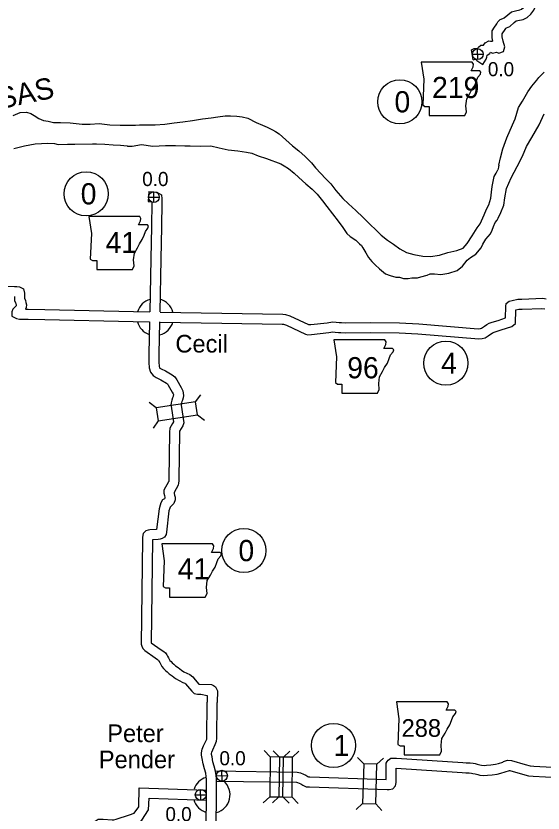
# Model space of a CAD drawing. Extents: x -939622 to -934245, y 1383184 to 1385301.
# Drawn here: x -936241.4 to -936194.1, y 1384570.6 to 1384642.1 of the extents above; entities that cross this region are included whole.
import ezdxf

# ---------------------------------------------------------------- set-up
doc = ezdxf.new("R2010")
doc.units = 0
for name, color, linetype in [('Level 10', 7, 'Continuous'), ('Level 20', 7, 'Continuous'), ('Level 21', 7, 'Continuous'), ('Level 24', 7, 'Continuous'), ('Level 25', 7, 'Continuous'), ('Level 26', 7, 'Continuous'), ('Level 27', 7, 'Continuous'), ('Level 9', 7, 'Continuous')]:
    doc.layers.add(name, color=color, linetype=linetype)

msp = doc.modelspace()

# ---------------------------------------------------------------- linework, layer by layer
at = {"layer": 'Level 10'}
for points in [[(-936198.646, 1384639.861), (-936198.709, 1384640.149), (-936198.708, 1384640.793), (-936198.496, 1384641.128), (-936198.347, 1384641.328), (-936198.287, 1384641.423), (-936198.209, 1384641.591), (-936197.989, 1384641.803), (-936197.752, 1384641.883), (-936197.632, 1384641.941), (-936197.316, 1384642.211), (-936196.98, 1384642.491), (-936196.603, 1384642.593), (-936196.227, 1384642.662), (-936196.072, 1384642.74), (-936195.903, 1384642.881), (-936195.768, 1384643.076), (-936195.583, 1384643.485), (-936195.341, 1384643.936), (-936195.228, 1384644.274), (-936195.216, 1384644.286)], [(-936198.328, 1384638.882), (-936198.121, 1384638.797), (-936197.682, 1384638.931), (-936197.584, 1384639.345), (-936197.727, 1384639.871), (-936197.809, 1384640.245), (-936197.808, 1384640.532), (-936197.754, 1384640.617), (-936197.603, 1384640.819), (-936197.494, 1384640.994), (-936197.48, 1384641.025), (-936197.411, 1384641.048), (-936197.135, 1384641.182), (-936196.736, 1384641.523), (-936196.555, 1384641.674), (-936196.405, 1384641.715), (-936195.935, 1384641.8), (-936195.574, 1384641.984), (-936195.232, 1384642.269), (-936194.982, 1384642.631), (-936194.776, 1384643.086), (-936194.512, 1384643.578), (-936194.485, 1384643.656)], [(-936200.417, 1384638.193), (-936200.561, 1384639.093), (-936200.322, 1384639.201), (-936199.987, 1384639.193), (-936199.929, 1384639.314), (-936199.716, 1384639.495), (-936199.496, 1384639.516), (-936199.325, 1384639.721), (-936198.994, 1384639.894), (-936198.862, 1384639.861), (-936198.678, 1384639.873)], [(-936200.417, 1384638.193), (-936200.21, 1384638.259), (-936200.094, 1384638.116), (-936199.548, 1384637.769), (-936199.239, 1384638.251), (-936199.201, 1384638.427), (-936199.166, 1384638.615), (-936198.925, 1384638.745), (-936198.849, 1384638.862), (-936198.69, 1384638.786), (-936198.328, 1384638.879)], [(-936229.503, 1384626.373), (-936229.574, 1384625.476), (-936229.235, 1384625.449), (-936229.234, 1384625.394), (-936229.271, 1384623.232), (-936229.325, 1384620.329), (-936229.42, 1384615.576)], [(-936229.503, 1384626.373), (-936229.073, 1384626.339), (-936228.771, 1384626.32), (-936228.372, 1384626.071), (-936228.34, 1384625.709), (-936228.334, 1384625.394), (-936228.371, 1384623.216), (-936228.425, 1384620.312), (-936228.519, 1384615.576)], [(-936253.873, 1384618.115), (-936246.845, 1384617.966), (-936241.552, 1384617.846), (-936241.334, 1384617.858), (-936241.113, 1384617.811), (-936240.992, 1384617.757)], [(-936240.989, 1384617.756), (-936240.732, 1384617.64), (-936240.647, 1384617.259), (-936240.641, 1384616.879), (-936240.644, 1384616.795), (-936240.575, 1384616.606), (-936240.523, 1384616.424), (-936240.473, 1384616.22), (-936240.503, 1384615.96), (-936240.549, 1384615.824), (-936240.309, 1384615.821)], [(-936241.542, 1384616.947), (-936241.541, 1384616.891), (-936241.554, 1384616.586), (-936241.459, 1384616.403), (-936241.431, 1384616.327), (-936241.393, 1384616.193), (-936241.386, 1384616.163), (-936241.386, 1384616.158), (-936241.394, 1384616.135), (-936241.411, 1384616.111), (-936241.446, 1384616.069), (-936241.556, 1384615.957), (-936241.696, 1384615.817), (-936241.794, 1384615.588), (-936241.787, 1384615.189), (-936241.377, 1384614.975), (-936241.092, 1384614.932), (-936240.323, 1384614.921)], [(-936198.176, 1384614.817), (-936197.513, 1384615.035), (-936197.479, 1384616.055), (-936197.44, 1384616.339), (-936197.171, 1384616.528), (-936196.917, 1384616.606), (-936196.417, 1384616.71), (-936196.047, 1384616.725), (-936194.178, 1384616.798), (-936193.853, 1384616.736)], [(-936240.31, 1384615.821), (-936238.817, 1384615.802), (-936230.876, 1384615.606), (-936229.405, 1384615.576)], [(-936228.47, 1384615.559), (-936222.944, 1384615.472), (-936217.472, 1384615.381), (-936217.236, 1384615.342), (-936216.846, 1384615.228), (-936215.167, 1384614.439), (-936215.139, 1384614.433), (-936214.959, 1384614.434), (-936213.496, 1384614.606), (-936213.038, 1384614.684), (-936212.704, 1384614.654), (-936212.431, 1384614.629), (-936212.212, 1384614.615), (-936211.847, 1384614.587), (-936209.596, 1384614.63), (-936207.026, 1384614.591), (-936205.3, 1384614.5), (-936199.951, 1384614.053), (-936199.761, 1384614.083), (-936199.67, 1384614.102), (-936199.575, 1384614.162), (-936199.397, 1384614.305), (-936199.189, 1384614.436), (-936198.987, 1384614.556), (-936198.708, 1384614.652), (-936198.169, 1384614.819)], [(-936197.894, 1384613.962), (-936196.953, 1384614.272), (-936196.629, 1384614.524), (-936196.589, 1384615.755), (-936196.306, 1384615.814), (-936196.01, 1384615.826), (-936194.246, 1384615.895), (-936193.996, 1384615.847)], [(-936240.322, 1384614.921), (-936238.833, 1384614.902), (-936230.896, 1384614.706), (-936229.453, 1384614.677)], [(-936229.437, 1384614.671), (-936229.49, 1384611.796), (-936229.505, 1384611.046), (-936229.461, 1384610.548), (-936229.345, 1384610.156), (-936229.121, 1384609.865), (-936228.83, 1384609.678), (-936228.428, 1384609.491), (-936227.91, 1384609.192), (-936227.839, 1384609.137), (-936227.758, 1384609.011), (-936227.393, 1384608.381), (-936227.309, 1384608.213), (-936227.299, 1384608.159), (-936227.295, 1384608.114), (-936227.303, 1384608.06), (-936227.321, 1384607.997), (-936227.382, 1384607.876), (-936227.445, 1384607.65), (-936227.503, 1384607.431), (-936227.513, 1384607.222), (-936227.511, 1384607.124), (-936227.296, 1384605.716), (-936227.382, 1384605.565), (-936227.63, 1384605.148), (-936227.638, 1384604.796), (-936227.696, 1384600.581), (-936227.696, 1384600.492), (-936227.718, 1384600.361), (-936227.723, 1384600.327), (-936228.143, 1384599.598), (-936228.144, 1384599.304), (-936228.105, 1384599.107), (-936228.067, 1384598.926), (-936228.051, 1384598.867), (-936228.056, 1384598.863), (-936228.102, 1384598.816), (-936228.262, 1384598.72), (-936228.427, 1384598.449), (-936228.49, 1384598.228), (-936228.588, 1384597.916), (-936228.81, 1384596.042), (-936229.399, 1384596.012), (-936229.553, 1384595.996), (-936229.77, 1384595.935), (-936230.014, 1384595.696), (-936230.066, 1384595.374), (-936230.074, 1384595.203), (-936230.196, 1384585.765), (-936230.142, 1384585.59), (-936230.045, 1384585.367), (-936229.852, 1384585.197), (-936228.923, 1384584.538), (-936228.711, 1384584.383), (-936228.662, 1384584.345), (-936228.644, 1384584.321), (-936228.592, 1384584.234), (-936228.525, 1384584.117), (-936228.341, 1384583.78), (-936228.172, 1384583.602), (-936228.018, 1384583.421), (-936227.847, 1384583.295), (-936227.672, 1384583.122), (-936227.403, 1384582.943), (-936227.114, 1384582.7), (-936226.792, 1384582.5), (-936226.463, 1384582.334), (-936226.262, 1384582.262), (-936226.205, 1384582.215), (-936226.039, 1384582.006), (-936225.655, 1384581.563), (-936225.446, 1384581.349), (-936225.132, 1384581.294), (-936224.832, 1384581.283), (-936224.254, 1384581.165), (-936224.261, 1384580.556)], [(-936228.537, 1384614.671), (-936228.59, 1384611.779), (-936228.604, 1384611.077), (-936228.573, 1384610.717), (-936228.53, 1384610.572), (-936228.503, 1384610.538), (-936228.395, 1384610.468), (-936228.012, 1384610.29), (-936227.41, 1384609.942), (-936227.167, 1384609.757), (-936226.989, 1384609.479), (-936226.601, 1384608.808), (-936226.449, 1384608.505), (-936226.406, 1384608.285), (-936226.388, 1384608.084), (-936226.423, 1384607.867), (-936226.478, 1384607.67), (-936226.539, 1384607.55), (-936226.577, 1384607.413), (-936226.609, 1384607.294), (-936226.612, 1384607.21), (-936226.612, 1384607.2), (-936226.37, 1384605.614), (-936226.459, 1384605.367), (-936226.605, 1384605.112), (-936226.735, 1384604.892), (-936226.738, 1384604.781), (-936226.796, 1384600.572), (-936226.797, 1384600.416), (-936226.83, 1384600.215), (-936226.862, 1384600.02), (-936227.239, 1384599.364), (-936227.224, 1384599.288), (-936227.191, 1384599.135), (-936227.141, 1384598.945), (-936227.151, 1384598.706), (-936227.264, 1384598.382), (-936227.419, 1384598.227), (-936227.543, 1384598.103), (-936227.599, 1384598.069), (-936227.627, 1384597.969), (-936227.705, 1384597.725), (-936227.929, 1384595.826), (-936227.955, 1384595.597), (-936228.094, 1384595.36), (-936228.306, 1384595.235), (-936228.485, 1384595.177), (-936228.672, 1384595.147), (-936229.175, 1384595.122), (-936229.294, 1384585.905), (-936229.293, 1384585.904), (-936228.397, 1384585.268), (-936228.166, 1384585.1), (-936228.014, 1384584.98), (-936227.898, 1384584.826), (-936227.815, 1384584.688), (-936227.739, 1384584.555), (-936227.608, 1384584.315), (-936227.502, 1384584.204), (-936227.4, 1384584.083), (-936227.261, 1384583.981), (-936227.101, 1384583.823), (-936226.862, 1384583.664), (-936226.585, 1384583.43), (-936226.351, 1384583.286), (-936226.106, 1384583.162), (-936225.813, 1384583.057), (-936225.56, 1384582.851), (-936225.346, 1384582.58), (-936225.007, 1384582.19), (-936223.881, 1384582.147), (-936223.714, 1384582.06), (-936223.522, 1384581.945), (-936223.349, 1384581.579), (-936223.361, 1384580.545)], [(-936228.517, 1384614.66), (-936222.959, 1384614.572), (-936217.555, 1384614.483), (-936217.437, 1384614.463), (-936217.165, 1384614.384), (-936215.458, 1384613.582), (-936215.234, 1384613.532), (-936214.904, 1384613.534), (-936213.368, 1384613.715), (-936213.003, 1384613.777), (-936212.785, 1384613.757), (-936212.5, 1384613.732), (-936212.275, 1384613.718), (-936211.873, 1384613.687), (-936209.594, 1384613.73), (-936207.056, 1384613.691), (-936205.361, 1384613.602), (-936199.917, 1384613.147), (-936199.594, 1384613.198), (-936199.326, 1384613.256), (-936199.054, 1384613.426), (-936198.873, 1384613.571), (-936198.719, 1384613.668), (-936198.607, 1384613.734), (-936198.428, 1384613.796), (-936197.902, 1384613.96)], [(-936224.448, 1384560.915), (-936224.325, 1384572.222), (-936224.323, 1384573.413), (-936224.338, 1384573.628), (-936224.357, 1384573.902), (-936224.399, 1384574.19), (-936224.502, 1384574.581), (-936224.625, 1384575.025), (-936224.712, 1384575.509), (-936224.769, 1384575.8), (-936224.769, 1384576.036), (-936224.72, 1384576.344), (-936224.586, 1384576.65), (-936224.366, 1384577.136), (-936224.311, 1384577.263), (-936224.309, 1384577.337), (-936224.261, 1384580.557)], [(-936223.549, 1384560.836), (-936223.425, 1384572.217), (-936223.423, 1384573.445), (-936223.441, 1384573.691), (-936223.462, 1384573.999), (-936223.516, 1384574.37), (-936223.633, 1384574.816), (-936223.747, 1384575.226), (-936223.827, 1384575.675), (-936223.869, 1384575.887), (-936223.869, 1384575.963), (-936223.849, 1384576.089), (-936223.764, 1384576.285), (-936223.542, 1384576.773), (-936223.418, 1384577.064), (-936223.409, 1384577.314), (-936223.361, 1384580.544)], [(-936223.527, 1384574.395), (-936216.186, 1384574.282), (-936215.902, 1384574.243), (-936215.628, 1384574.118), (-936215.418, 1384574.016), (-936215.227, 1384573.889), (-936215.173, 1384573.86), (-936215.072, 1384573.859), (-936208.223, 1384573.644), (-936208.23, 1384575.083), (-936208.136, 1384575.236), (-936208.051, 1384575.374), (-936207.804, 1384575.533), (-936207.527, 1384575.55), (-936207.274, 1384575.548), (-936201.345, 1384575.162), (-936201.027, 1384575.139), (-936200.837, 1384575.137), (-936200.684, 1384575.125), (-936200.425, 1384575.093), (-936200.248, 1384575.057), (-936200.047, 1384575.007), (-936199.813, 1384574.96), (-936199.653, 1384574.921), (-936199.422, 1384574.897), (-936199.205, 1384574.905), (-936198.826, 1384574.943), (-936198.425, 1384575.005), (-936198.152, 1384575.057), (-936197.766, 1384575.192)], [(-936197.766, 1384575.192), (-936197.705, 1384575.255), (-936197.336, 1384575.373), (-936196.964, 1384575.332), (-936195.735, 1384574.988), (-936195.301, 1384574.86), (-936194.96, 1384574.835), (-936191.676, 1384574.648), (-936189.972, 1384574.547)], [(-936223.384, 1384573.493), (-936216.255, 1384573.383), (-936216.156, 1384573.37), (-936216.012, 1384573.304), (-936215.866, 1384573.233), (-936215.688, 1384573.115), (-936215.402, 1384572.963), (-936215.091, 1384572.96), (-936208.128, 1384572.741), (-936207.937, 1384572.748), (-936207.616, 1384572.807), (-936207.369, 1384573.064), (-936207.321, 1384573.354), (-936207.328, 1384574.648), (-936207.307, 1384574.648), (-936201.407, 1384574.264), (-936201.065, 1384574.24), (-936200.877, 1384574.237), (-936200.773, 1384574.229), (-936200.57, 1384574.204), (-936200.446, 1384574.179), (-936200.244, 1384574.129), (-936200.009, 1384574.082), (-936199.808, 1384574.032), (-936199.451, 1384573.995), (-936199.141, 1384574.007), (-936198.713, 1384574.05), (-936198.272, 1384574.118), (-936197.918, 1384574.185), (-936197.165, 1384574.448)], [(-936197.165, 1384574.448), (-936197.136, 1384574.445), (-936195.983, 1384574.122), (-936195.463, 1384573.97), (-936195.018, 1384573.937), (-936191.728, 1384573.75), (-936190.416, 1384573.672)], [(-936240.303, 1384566.283), (-936238.366, 1384566.303), (-936238.286, 1384566.34), (-936238.002, 1384566.484), (-936237.455, 1384566.471), (-936237.275, 1384566.408), (-936237.092, 1384566.397), (-936236.707, 1384566.395), (-936234.498, 1384566.389), (-936234.485, 1384569.777), (-936234.058, 1384570.069), (-936233.602, 1384570.059), (-936232.794, 1384570), (-936232.64, 1384570.024), (-936232.442, 1384570.087), (-936231.246, 1384570.458), (-936230.822, 1384570.609), (-936230.802, 1384570.624), (-936230.41, 1384571.192), (-936230.353, 1384572.883)], [(-936230.353, 1384572.883), (-936224.337, 1384572.685)], [(-936239.716, 1384565.389), (-936238.163, 1384565.405), (-936237.892, 1384565.53), (-936237.796, 1384565.579), (-936237.618, 1384565.575), (-936237.455, 1384565.518), (-936237.122, 1384565.497), (-936236.71, 1384565.495), (-936234.191, 1384565.489), (-936234.017, 1384565.543), (-936233.743, 1384565.682), (-936233.6, 1384566.006), (-936233.587, 1384569.156), (-936232.757, 1384569.095), (-936232.432, 1384569.145), (-936232.172, 1384569.229), (-936230.962, 1384569.604), (-936230.388, 1384569.808), (-936230.142, 1384569.995), (-936229.519, 1384570.898), (-936229.484, 1384571.946)], [(-936229.483, 1384571.954), (-936224.35, 1384571.785)]]:
    msp.add_lwpolyline(points, dxfattribs=at)
at = {"layer": 'Level 20'}
for p, q in [((-936225.312, 1384607.511), (-936224.843, 1384608.149)), ((-936228.835, 1384606.972), (-936229.473, 1384607.441)), ((-936225.133, 1384606.336), (-936224.494, 1384605.868)), ((-936228.656, 1384605.798), (-936229.124, 1384605.159)), ((-936218.608, 1384575.652), (-936219.16, 1384576.22)), ((-936217.792, 1384575.639), (-936218.343, 1384576.208)), ((-936217.421, 1384575.634), (-936216.852, 1384576.185)), ((-936216.604, 1384575.621), (-936216.035, 1384576.172)), ((-936210.23, 1384575.04), (-936210.773, 1384575.617)), ((-936209.043, 1384575.003), (-936208.466, 1384575.545)), ((-936218.663, 1384572.088), (-936219.232, 1384571.537)), ((-936217.846, 1384572.076), (-936218.415, 1384571.524)), ((-936217.475, 1384572.07), (-936216.924, 1384571.501)), ((-936216.659, 1384572.057), (-936216.107, 1384571.489)), ((-936210.342, 1384571.478), (-936210.92, 1384570.936)), ((-936209.155, 1384571.44), (-936208.613, 1384570.863))]:
    msp.add_line(p, q, dxfattribs=at)
for points in [[(-936225.312, 1384607.511), (-936228.835, 1384606.972), (-936228.656, 1384605.798), (-936225.133, 1384606.336)], [(-936218.608, 1384575.652), (-936218.663, 1384572.088), (-936217.475, 1384572.07), (-936217.421, 1384575.634)], [(-936217.792, 1384575.639), (-936217.846, 1384572.076), (-936216.659, 1384572.057), (-936216.604, 1384575.621)], [(-936210.23, 1384575.04), (-936210.342, 1384571.478), (-936209.155, 1384571.44), (-936209.043, 1384575.003)]]:
    msp.add_lwpolyline(points, close=True, dxfattribs=at)
at = {"layer": 'Level 21'}
for points in [[(-936205.067, 1384637.974), (-936204.839, 1384636.451), (-936204.94, 1384634.142), (-936204.737, 1384634.015), (-936204.356, 1384634.015), (-936204.356, 1384633.203), (-936201.159, 1384633.203), (-936201.007, 1384633.533), (-936201.057, 1384634.066), (-936200.981, 1384634.675), (-936200.702, 1384635.157), (-936200.525, 1384635.513), (-936200.271, 1384635.893), (-936200.119, 1384636.299), (-936199.992, 1384636.629), (-936199.763, 1384636.908), (-936199.712, 1384637.086), (-936199.814, 1384637.213), (-936200.601, 1384637.213), (-936200.423, 1384637.568), (-936200.398, 1384637.796), (-936200.503, 1384637.972)], [(-936234.881, 1384624.145), (-936234.653, 1384622.622), (-936234.755, 1384620.313), (-936234.552, 1384620.186), (-936234.171, 1384620.186), (-936234.171, 1384619.374), (-936230.973, 1384619.374), (-936230.821, 1384619.704), (-936230.872, 1384620.237), (-936230.796, 1384620.846), (-936230.517, 1384621.328), (-936230.339, 1384621.683), (-936230.085, 1384622.064), (-936229.933, 1384622.47), (-936229.806, 1384622.8), (-936229.578, 1384623.079), (-936229.527, 1384623.257), (-936229.628, 1384623.384), (-936230.415, 1384623.384), (-936230.237, 1384623.739), (-936230.212, 1384623.967), (-936230.317, 1384624.143)], [(-936212.896, 1384613.061), (-936212.668, 1384611.538), (-936212.769, 1384609.229), (-936212.566, 1384609.102), (-936212.185, 1384609.102), (-936212.185, 1384608.29), (-936208.988, 1384608.29), (-936208.836, 1384608.62), (-936208.887, 1384609.153), (-936208.81, 1384609.762), (-936208.531, 1384610.244), (-936208.354, 1384610.599), (-936208.1, 1384610.98), (-936207.948, 1384611.386), (-936207.821, 1384611.716), (-936207.592, 1384611.995), (-936207.542, 1384612.173), (-936207.643, 1384612.3), (-936208.43, 1384612.3), (-936208.252, 1384612.655), (-936208.227, 1384612.883), (-936208.332, 1384613.059)], [(-936228.343, 1384594.768), (-936228.114, 1384593.245), (-936228.216, 1384590.936), (-936228.013, 1384590.809), (-936227.632, 1384590.809), (-936227.632, 1384589.997), (-936224.435, 1384589.997), (-936224.282, 1384590.327), (-936224.333, 1384590.86), (-936224.257, 1384591.469), (-936223.978, 1384591.951), (-936223.8, 1384592.306), (-936223.546, 1384592.687), (-936223.394, 1384593.093), (-936223.267, 1384593.423), (-936223.039, 1384593.702), (-936222.988, 1384593.88), (-936223.09, 1384594.007), (-936223.876, 1384594.007), (-936223.699, 1384594.362), (-936223.673, 1384594.59), (-936223.779, 1384594.766)], [(-936207.299, 1384580.608), (-936207.071, 1384579.085), (-936207.172, 1384576.776), (-936206.969, 1384576.649), (-936206.589, 1384576.649), (-936206.589, 1384575.837), (-936203.391, 1384575.837), (-936203.239, 1384576.167), (-936203.29, 1384576.7), (-936203.213, 1384577.309), (-936202.934, 1384577.791), (-936202.757, 1384578.146), (-936202.503, 1384578.527), (-936202.351, 1384578.933), (-936202.224, 1384579.263), (-936201.995, 1384579.542), (-936201.945, 1384579.72), (-936202.046, 1384579.847), (-936202.833, 1384579.847), (-936202.655, 1384580.202), (-936202.63, 1384580.43), (-936202.735, 1384580.606)]]:
    msp.add_lwpolyline(points, close=True, dxfattribs=at)
at = {"layer": 'Level 24'}
for centre, start, end in [((-936228.926, 1384615.12), 106.34481, 163.20051), ((-936228.926, 1384615.12), 15.5102, 73.94979), ((-936228.926, 1384615.12), 194.87558, 250.68807), ((-936228.926, 1384615.12), 284.46487, 343.71443), ((-936223.869, 1384572.251), 107.76486, 162.23514), ((-936223.869, 1384572.251), 285.58092, 48.01279), ((-936223.869, 1384572.251), 195.06846, 253.09486)]:
    msp.add_arc(centre, 1.65, start, end, dxfattribs=at)
at = {"layer": 'Level 26'}
for p, q in [((-936199.993, 1384638.206), (-936200.016, 1384639.183)), ((-936200.493, 1384638.683), (-936199.516, 1384638.706)), ((-936229.039, 1384625.384), (-936229.061, 1384626.36)), ((-936229.538, 1384625.861), (-936228.562, 1384625.883)), ((-936223.433, 1384573.958), (-936222.457, 1384573.98)), ((-936222.934, 1384573.481), (-936222.957, 1384574.457)), ((-936224.837, 1384571.77), (-936224.86, 1384572.747)), ((-936225.337, 1384572.247), (-936224.36, 1384572.27))]:
    msp.add_line(p, q, dxfattribs=at)
for centre in [(-936200.004, 1384638.694), (-936229.05, 1384625.872), (-936222.945, 1384573.969), (-936224.848, 1384572.259)]:
    msp.add_circle(centre, 0.488, dxfattribs=at)
at = {"layer": 'Level 27'}
for centre in [(-936206.986, 1384634.424), (-936235.126, 1384626.169), (-936202.858, 1384610.975), (-936220.982, 1384594.167), (-936212.942, 1384576.686)]:
    msp.add_circle(centre, 1.98, dxfattribs=at)
at = {"layer": 'Level 9'}
for points in [[(-936198.099, 1384628.741), (-936197.974, 1384629.398), (-936197.742, 1384630.199), (-936197.398, 1384631.205), (-936196.886, 1384632.354), (-936196.657, 1384632.897), (-936196.346, 1384633.899), (-936196, 1384634.475), (-936195.515, 1384635.309), (-936195.166, 1384635.837), (-936194.706, 1384636.355), (-936194.517, 1384636.604), (-936194.057, 1384637.095)], [(-936241.672, 1384633.184), (-936241.034, 1384633.471), (-936240.459, 1384633.49), (-936240.077, 1384633.374), (-936239.772, 1384633.205), (-936239.357, 1384632.924), (-936238.956, 1384632.745), (-936238.514, 1384632.681), (-936238.04, 1384632.575), (-936237.429, 1384632.559), (-936236.542, 1384632.536), (-936235.49, 1384632.425), (-936234.753, 1384632.405)], [(-936198.158, 1384623.991), (-936197.947, 1384624.484), (-936197.657, 1384625.162), (-936197.572, 1384625.81), (-936197.423, 1384626.651), (-936197.001, 1384627.614), (-936196.465, 1384628.622), (-936195.99, 1384629.543), (-936195.625, 1384630.401), (-936195.162, 1384631.229), (-936194.488, 1384632.369), (-936194.036, 1384633.338)], [(-936234.753, 1384632.405), (-936233.964, 1384632.476), (-936232.983, 1384632.361), (-936232.079, 1384632.332), (-936231.288, 1384632.319), (-936230.689, 1384632.318), (-936230.34, 1384632.363), (-936229.822, 1384632.342), (-936228.945, 1384632.342), (-936228.06, 1384632.403), (-936227.233, 1384632.55), (-936226.459, 1384632.638), (-936225.593, 1384632.758), (-936224.676, 1384632.883), (-936223.915, 1384632.986), (-936223.3, 1384633.081), (-936222.646, 1384633.159), (-936222.161, 1384633.164), (-936221.61, 1384633.132), (-936221.139, 1384633.083), (-936220.61, 1384632.954), (-936219.867, 1384632.58), (-936219.299, 1384632.323), (-936218.895, 1384632.144), (-936218.424, 1384631.909), (-936218.143, 1384631.77), (-936217.825, 1384631.542), (-936217.217, 1384631.012), (-936216.612, 1384630.483), (-936216.053, 1384630.015), (-936215.47, 1384629.509), (-936214.921, 1384628.946), (-936214.551, 1384628.514), (-936214.081, 1384627.997), (-936213.645, 1384627.554), (-936213.185, 1384627.058), (-936212.74, 1384626.466), (-936212.099, 1384625.76), (-936211.582, 1384625.28), (-936210.946, 1384624.658), (-936210.264, 1384624.051), (-936209.685, 1384623.449), (-936209.125, 1384622.898), (-936208.671, 1384622.456), (-936208.11, 1384622.022), (-936207.55, 1384621.662), (-936206.992, 1384621.246), (-936206.405, 1384620.917), (-936205.749, 1384620.725), (-936204.935, 1384620.586), (-936204.235, 1384620.559), (-936203.425, 1384620.669), (-936202.675, 1384620.905), (-936201.867, 1384621.09), (-936201.302, 1384621.286), (-936200.956, 1384621.712), (-936200.498, 1384622.405), (-936200.056, 1384623.127), (-936199.796, 1384623.485), (-936199.429, 1384624.269), (-936199.217, 1384624.798), (-936199.014, 1384625.195), (-936198.821, 1384625.784), (-936198.765, 1384626.319), (-936198.705, 1384626.83), (-936198.614, 1384627.282), (-936198.519, 1384627.707), (-936198.339, 1384628.013), (-936198.196, 1384628.307)], [(-936241.603, 1384630.232), (-936240.646, 1384630.486), (-936239.7, 1384630.658), (-936238.558, 1384630.717), (-936237.971, 1384630.683), (-936237.64, 1384630.59), (-936236.808, 1384630.625), (-936236.123, 1384630.625), (-936234.555, 1384630.656), (-936234.192, 1384630.65), (-936233.44, 1384630.609), (-936232.688, 1384630.563), (-936232.029, 1384630.541), (-936231.453, 1384630.479)], [(-936231.453, 1384630.479), (-936231.423, 1384630.435), (-936231.001, 1384630.457), (-936230.171, 1384630.583), (-936229.133, 1384630.457), (-936228.015, 1384630.513), (-936227.101, 1384630.49), (-936226.26, 1384630.487), (-936225.79, 1384630.462), (-936224.906, 1384630.436), (-936223.928, 1384630.462), (-936223.203, 1384630.3), (-936222.395, 1384630.111), (-936221.504, 1384630.03), (-936220.736, 1384629.909), (-936220.267, 1384629.803), (-936219.68, 1384629.588), (-936218.957, 1384629.334), (-936217.652, 1384628.856), (-936217.374, 1384628.677), (-936216.974, 1384628.435), (-936216.462, 1384628.033), (-936216.036, 1384627.638), (-936215.433, 1384627.07), (-936214.838, 1384626.594), (-936214.417, 1384626.148), (-936213.924, 1384625.536), (-936213.548, 1384625.041), (-936213.039, 1384624.375), (-936212.522, 1384623.718), (-936212.089, 1384623.134), (-936211.742, 1384622.606), (-936211.432, 1384622.347), (-936210.926, 1384621.996), (-936210.612, 1384621.68), (-936210.442, 1384621.518), (-936210.31, 1384621.323), (-936210.044, 1384620.874), (-936209.791, 1384620.449), (-936209.486, 1384620.085), (-936209.205, 1384619.784), (-936208.825, 1384619.434), (-936208.284, 1384618.987), (-936207.845, 1384618.842), (-936207.357, 1384618.706), (-936207.01, 1384618.706), (-936206.669, 1384618.565), (-936206.235, 1384618.561), (-936205.904, 1384618.618), (-936205.401, 1384618.639), (-936205.121, 1384618.713), (-936204.549, 1384618.882), (-936204.258, 1384618.983), (-936203.884, 1384618.981), (-936203.308, 1384618.937), (-936202.586, 1384619.042), (-936201.854, 1384619.295), (-936201.366, 1384619.664), (-936201.174, 1384619.95), (-936200.939, 1384620.227), (-936200.665, 1384620.451), (-936200.167, 1384620.757), (-936199.71, 1384621.323), (-936199.533, 1384621.665), (-936199.281, 1384622.111), (-936199.063, 1384622.337), (-936198.87, 1384622.58), (-936198.723, 1384622.91), (-936198.603, 1384623.239), (-936198.45, 1384623.587), (-936198.275, 1384623.815), (-936198.158, 1384623.991)], [(-936198.099, 1384628.741), (-936198.14, 1384628.582), (-936198.172, 1384628.397), (-936198.196, 1384628.307)]]:
    msp.add_lwpolyline(points, dxfattribs=at)

# ---------------------------------------------------------------- texts
at = {"layer": 'Level 21'}
for s, height, p in [('219', 1.9008, (-936204.101, 1384634.758)), ('41', 1.9008, (-936233.379, 1384620.854)), ('96', 1.9008, (-936211.71, 1384609.618)), ('41', 1.9008, (-936226.911, 1384591.583)), ('288', 1.584, (-936206.83, 1384577.46))]:
    msp.add_text(s, height=height, dxfattribs=at).set_placement(p)
at = {"layer": 'Level 24'}
for s, p in [('Cecil', (-936227.117, 1384611.93)), ('Peter', (-936233.229, 1384576.984)), ('Pender', (-936233.985, 1384574.639))]:
    msp.add_text(s, height=1.584, dxfattribs=at).set_placement(p)
at = {"layer": 'Level 25'}
for p in [(-936199.098, 1384636.718), (-936230.093, 1384626.864), (-936223.169, 1384574.905), (-936228.012, 1384569.894)]:
    msp.add_text('0.0', height=1.2672, dxfattribs=at).set_placement(p)
at = {"layer": 'Level 27'}
for s, p in [('0', (-936207.47, 1384633.474)), ('0', (-936235.611, 1384625.218)), ('4', (-936203.283, 1384610.025)), ('4', (-936203.283, 1384610.025)), ('0', (-936221.466, 1384593.216)), ('1', (-936212.942, 1384575.735))]:
    msp.add_text(s, height=1.901, dxfattribs=at).set_placement(p)
at = {"layer": 'Level 9'}
msp.add_text('ARKANSAS', height=1.9008, rotation=12, dxfattribs=at).set_placement((-936251.405, 1384631.934))

doc.saveas('drawing.dxf')
